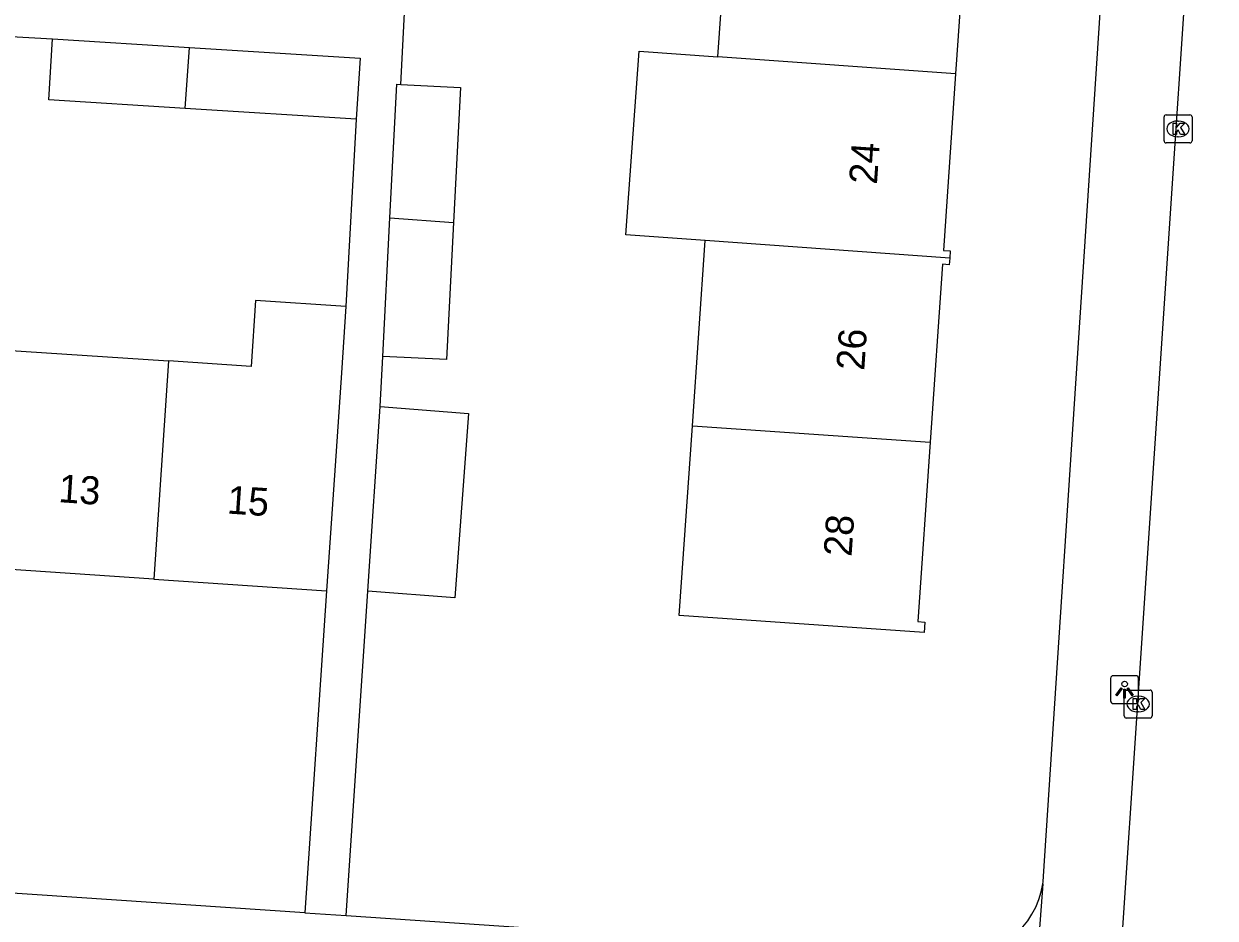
# Model space of a CAD drawing. Extents: x 161848 to 162726, y 385382 to 386521.
# Drawn here: x 162101.13 to 162143.7, y 385926.27 to 385958.23 of the extents above; entities that cross this region are included whole.
import ezdxf

# ---------------------------------------------------------------- set-up
doc = ezdxf.new("R2010")
doc.units = 0
for name, color, linetype in [('IMGEO_Kolk', 7, 'Continuous'), ('IMGEO_Lichtpunt', 7, 'Continuous'), ('IMGEO_Pand', 7, 'Continuous'), ('IMGEO_Pand_nummerreeks', 7, 'Continuous'), ('IMGEO_Rijbaan_lokaal_open', 7, 'Continuous'), ('IMGEO_Voetpad_open', 7, 'Continuous'), ('IMGEO_Woonerf_open', 7, 'Continuous')]:
    doc.layers.add(name, color=color, linetype=linetype)

msp = doc.modelspace()

# ---------------------------------------------------------------- linework, layer by layer
at = {"layer": 'IMGEO_Kolk'}
for p, q in [((162141.875, 385954.048), (162141.875, 385954.9)), ((162141.95, 385954.974), (162142.802, 385954.974)), ((162142.876, 385954.9), (162142.876, 385954.048)), ((162142.363, 385954.754), (162142.388, 385954.754)), ((162142.802, 385953.974), (162141.95, 385953.974)), ((162142.386, 385954.194), (162142.361, 385954.194)), ((162140.45, 385933.5), (162140.45, 385934.352)), ((162140.525, 385934.426), (162141.377, 385934.426)), ((162141.451, 385934.352), (162141.451, 385933.5)), ((162140.938, 385934.206), (162140.963, 385934.206)), ((162140.961, 385933.646), (162140.936, 385933.646)), ((162141.377, 385933.426), (162140.525, 385933.426))]:
    msp.add_line(p, q, dxfattribs=at)
for points in [[(162141.875, 385954.048), (162141.875, 385954.9)], [(162141.95, 385954.974), (162142.802, 385954.974)], [(162142.876, 385954.9), (162142.876, 385954.048)], [(162142.196, 385954.674), (162142.319, 385954.674), (162142.319, 385954.523), (162142.449, 385954.674), (162142.613, 385954.674), (162142.467, 385954.523), (162142.62, 385954.274), (162142.468, 385954.274), (162142.383, 385954.438), (162142.319, 385954.371), (162142.319, 385954.274), (162142.196, 385954.274), (162142.196, 385954.674)], [(162142.802, 385953.974), (162141.95, 385953.974)], [(162140.45, 385933.5), (162140.45, 385934.352)], [(162140.525, 385934.426), (162141.377, 385934.426)], [(162141.451, 385934.352), (162141.451, 385933.5)], [(162140.771, 385934.126), (162140.894, 385934.126), (162140.894, 385933.975), (162141.024, 385934.126), (162141.188, 385934.126), (162141.042, 385933.975), (162141.195, 385933.726), (162141.043, 385933.726), (162140.958, 385933.89), (162140.894, 385933.823), (162140.894, 385933.726), (162140.771, 385933.726), (162140.771, 385934.126)], [(162141.377, 385933.426), (162140.525, 385933.426)]]:
    msp.add_lwpolyline(points, dxfattribs=at)
for centre, start, end in [((162141.952, 385954.898), 91.552, 178.448), ((162141.952, 385954.898), 91.552, 178.448), ((162142.8, 385954.898), 1.552, 88.448), ((162142.8, 385954.898), 1.552, 88.448), ((162141.952, 385954.05), 181.552, 268.448), ((162141.952, 385954.05), 181.552, 268.448), ((162142.8, 385954.05), 271.552, 358.448), ((162142.8, 385954.05), 271.552, 358.448), ((162140.527, 385934.35), 91.552, 178.448), ((162140.527, 385934.35), 91.552, 178.448), ((162141.375, 385934.35), 1.552, 88.448), ((162141.375, 385934.35), 1.552, 88.448), ((162140.527, 385933.502), 181.552, 268.448), ((162140.527, 385933.502), 181.552, 268.448), ((162141.375, 385933.502), 271.552, 358.448), ((162141.375, 385933.502), 271.552, 358.448)]:
    msp.add_arc(centre, 0.0765, start, end, dxfattribs=at)
for centre, major_axis, ratio, start_param, end_param in [((162142.362, 385954.474), (-0.387, 0.002), 0.722429, 4.712389, 7.853982), ((162142.387, 385954.474), (-0.39, 0.002), 0.717154, 1.570796, 4.712389), ((162140.937, 385933.926), (-0.387, 0.002), 0.722429, 4.712389, 7.853982), ((162140.962, 385933.926), (-0.39, 0.002), 0.717154, 1.570796, 4.712389)]:
    msp.add_ellipse(centre, major_axis=major_axis, ratio=ratio, start_param=start_param, end_param=end_param, dxfattribs=at)
at = {"layer": 'IMGEO_Lichtpunt'}
for p, q in [((162139.967, 385934.843), (162139.967, 385934.036)), ((162139.967, 385934.843), (162139.967, 385934.036)), ((162140.869, 385934.938), (162140.061, 385934.938)), ((162140.869, 385934.938), (162140.061, 385934.938)), ((162140.963, 385934.036), (162140.963, 385934.843)), ((162140.963, 385934.036), (162140.963, 385934.843)), ((162140.061, 385933.942), (162140.869, 385933.942)), ((162140.061, 385933.942), (162140.869, 385933.942))]:
    msp.add_line(p, q, dxfattribs=at)
for points in [[(162140.341, 385934.507), (162140.38, 385934.479), (162140.192, 385934.217), (162140.154, 385934.244), (162140.341, 385934.507)], [(162140.443, 385934.459), (162140.49, 385934.459), (162140.49, 385934.137), (162140.443, 385934.137), (162140.443, 385934.459)], [(162140.553, 385934.479), (162140.591, 385934.506), (162140.778, 385934.244), (162140.739, 385934.216), (162140.553, 385934.479)]]:
    msp.add_lwpolyline(points, dxfattribs=at)
msp.add_circle((162140.466, 385934.641), 0.0994, dxfattribs=at)
for centre, start, end in [((162140.061, 385934.843), 90, 180), ((162140.061, 385934.843), 90, 180), ((162140.869, 385934.843), 0, 90), ((162140.869, 385934.843), 0, 90), ((162140.061, 385934.036), 180, 270), ((162140.061, 385934.036), 180, 270), ((162140.869, 385934.036), 270, 0), ((162140.869, 385934.036), 270, 360)]:
    msp.add_arc(centre, 0.0946, start, end, dxfattribs=at)
at = {"layer": 'IMGEO_Pand'}
for points in [[(162125.935, 385957.05), (162126.394, 385963.652)], [(162135.127, 385963.031), (162135.117, 385962.889), (162134.877, 385962.906), (162134.429, 385956.444)], [(162106.902, 385955.204), (162102.023, 385955.507), (162102.159, 385957.69)], [(162102.159, 385957.69), (162107.048, 385957.386)], [(162106.902, 385955.204), (162107.048, 385957.386)], [(162107.048, 385957.386), (162113.145, 385957.006), (162113.009, 385954.823)], [(162125.479, 385950.481), (162122.646, 385950.685), (162123.119, 385957.251), (162125.935, 385957.05)], [(162134.429, 385956.444), (162125.935, 385957.05)], [(162114.215, 385951.293), (162114.456, 385956.069), (162114.605, 385956.061)], [(162114.605, 385956.061), (162116.732, 385955.954), (162116.488, 385951.129)], [(162134.429, 385956.444), (162133.991, 385950.131), (162134.236, 385950.114), (162134.218, 385949.851)], [(162113.009, 385954.823), (162106.902, 385955.204)], [(162113.965, 385946.347), (162114.215, 385951.293)], [(162116.488, 385951.129), (162116.24, 385946.232), (162113.965, 385946.347)], [(162114.215, 385951.293), (162116.488, 385951.129)], [(162125.02, 385943.869), (162125.479, 385950.481)], [(162134.218, 385949.851), (162125.479, 385950.481)], [(162134.218, 385949.851), (162134.202, 385949.618), (162133.961, 385949.635), (162133.521, 385943.283)], [(162112.636, 385948.127), (162109.414, 385948.344), (162109.255, 385945.981), (162106.298, 385946.181)], [(162112.636, 385948.127), (162112.477, 385945.764), (162112.288, 385942.956), (162111.951, 385937.967)], [(162100.309, 385946.585), (162106.298, 385946.181)], [(162106.298, 385946.181), (162105.776, 385938.384)], [(162113.424, 385937.957), (162113.859, 385944.553)], [(162113.859, 385944.553), (162117.019, 385944.311), (162116.537, 385937.718), (162113.424, 385937.957)], [(162133.521, 385943.283), (162133.076, 385936.872), (162133.333, 385936.854), (162133.307, 385936.48), (162124.549, 385937.088), (162125.02, 385943.869)], [(162125.02, 385943.869), (162133.521, 385943.283)], [(162105.776, 385938.384), (162099.785, 385938.788)], [(162105.776, 385938.384), (162111.951, 385937.967)]]:
    msp.add_lwpolyline(points, dxfattribs=at)
at = {"layer": 'IMGEO_Rijbaan_lokaal_open'}
msp.add_lwpolyline([(162143.703, 385975.556), (162132.307, 385804.741)], dxfattribs=at)
at = {"layer": 'IMGEO_Voetpad_open'}
for points in [[(162137.571, 385927.771), (162140.699, 385975.508)], [(162114.605, 385956.061), (162114.77, 385959.327)], [(162099.818, 385957.822), (162102.159, 385957.69)], [(162113.009, 385954.823), (162112.636, 385948.127)], [(162113.859, 385944.553), (162113.965, 385946.347)], [(162111.951, 385937.967), (162111.178, 385926.464)], [(162112.645, 385926.365), (162113.424, 385937.957)], [(162137.542, 385927.507), (162136.757, 385917.011)], [(162111.178, 385926.464), (162112.645, 385926.365)]]:
    msp.add_lwpolyline(points, dxfattribs=at)
msp.add_arc((162134.031, 385928.026), 3.549, 351.5871, 355.8755, dxfattribs=at)
at = {"layer": 'IMGEO_Woonerf_open'}
for points in [[(162111.178, 385926.464), (162062.973, 385929.704)], [(162112.645, 385926.365), (162134.3, 385924.909)]]:
    msp.add_lwpolyline(points, dxfattribs=at)
msp.add_arc((162134.508, 385927.971), 3.069, 266.1061, 351.3083, dxfattribs=at)

# ---------------------------------------------------------------- texts
at = {"layer": 'IMGEO_Pand_nummerreeks'}
for s, rotation, p in [('24', 86.0946, (162131.615, 385952.472)), ('26', 86.0946, (162131.161, 385945.821)), ('13', 356.1393, (162102.349, 385941.14)), ('15', 356.1383, (162108.375, 385940.734)), ('28', 86.0946, (162130.707, 385939.174))]:
    msp.add_text(s, height=1, rotation=rotation, dxfattribs=at).set_placement(p)

doc.saveas('drawing.dxf')
